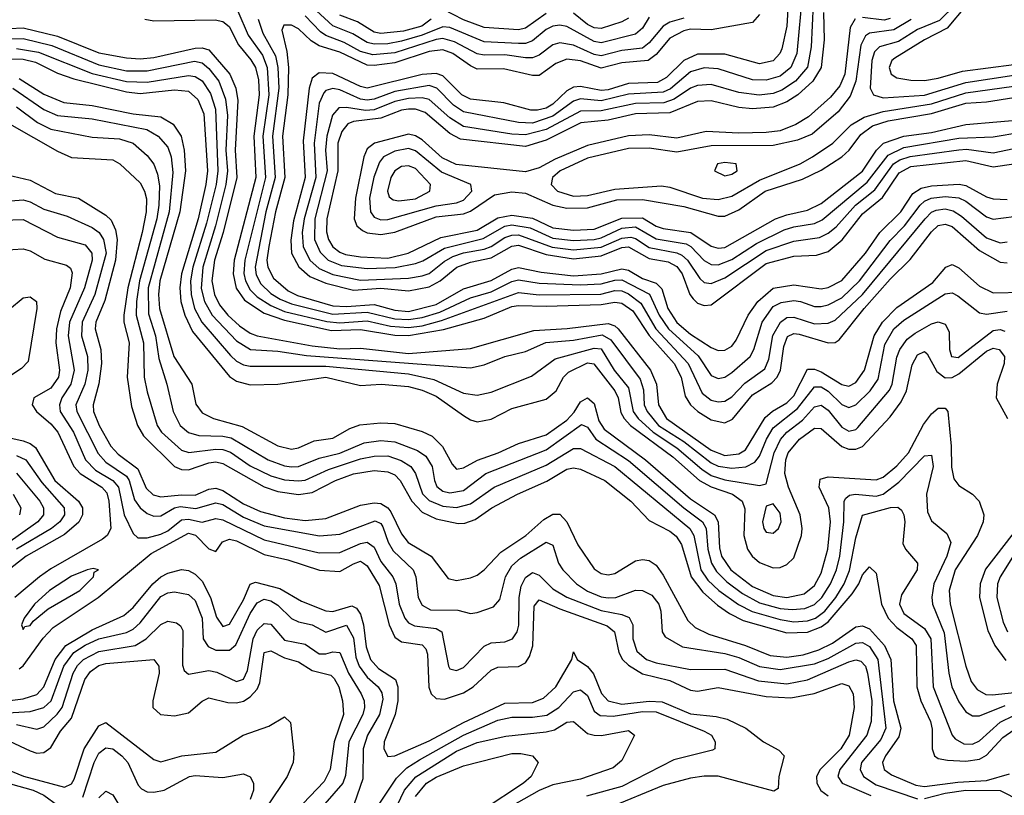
# Model space of a CAD drawing. Header units: inches. Extents: x 501365 to 657855, y 482276 to 547543.
# Tile 356 of 656: x 614580 to 617442, y 496975 to 499229. Entities that reach past the tile are written whole.
import ezdxf

# ---------------------------------------------------------------- set-up
doc = ezdxf.new("R2010")
doc.units = ezdxf.units.IN
doc.header["$MEASUREMENT"] = 0
doc.layers.add('A6419', color=7, linetype='Continuous')

msp = doc.modelspace()

# ---------------------------------------------------------------- linework, layer by layer
at = {"layer": 'A6419', "color": 5}
for points, elevation in [([(617530, 499368.3), (617430, 499365), (617370, 499349.3), (617344.4, 499335.6), (617322.7, 499317.3), (617276.6, 499250), (617253.2, 499226.8), (617190, 499200), (617134.3, 499165.7), (617079.3, 499150), (617064.8, 499135.2), (617056.6, 499110), (617052.5, 499030), (617062.1, 499010), (617090, 499001.7), (617210, 499009.7), (617330, 499046.6), (617470, 499067.2)], 3060), ([(616815.2, 499310), (616810.2, 499210), (616795.7, 499144.3), (616789.7, 499130), (616770, 499108.7), (616730, 499100.5), (616630, 499128.5), (616550, 499128.7), (616510, 499110.6), (616459.6, 499060.4), (616433.8, 499046.2), (616350, 499043.1), (616290, 499024.6), (616270, 499022.9), (616210, 499035), (616190, 499032.8), (616170, 499022), (616130, 498983.6), (616110, 498971.7), (616085.4, 498965.4), (616065.9, 498965.9), (615987.5, 498987.5), (615890, 498997.6), (615865, 499010), (615810, 499065.3), (615790, 499072.8), (615750, 499069), (615590, 499029.4), (615570, 499034.4), (615490, 499072.7), (615450, 499074.2), (615430, 499058.8), (615420.8, 499030), (615403.4, 498876.6), (615409.6, 498770), (615375.6, 498644.4), (615367.7, 498587.7), (615369.7, 498550), (615391, 498511), (615422.9, 498482.9), (615470, 498462.7), (615550, 498442.9), (615630, 498448.9), (615710, 498441.2), (615770, 498452.6), (615802.3, 498470), (615850.1, 498510.1), (615890, 498524.1), (615950, 498536.8), (616010, 498571), (616030, 498573.2), (616110, 498546.2), (616190, 498533.6), (616270, 498542.4), (616330, 498566.6), (616350, 498568.7), (616410, 498535.1), (616465.2, 498525.2), (616490, 498512), (616505.5, 498490), (616528, 498430), (616537.6, 498417.6), (616550, 498405.5), (616570, 498397.9), (616590, 498400.1), (616750, 498520.1), (616830, 498541.3), (616895.8, 498544.2), (616930, 498554.7), (616970.8, 498589.2), (617030, 498664.3), (617088.4, 498711.6), (617136.4, 498783.6), (617170, 498802.1), (617330, 498819.9), (617410, 498801.3), (617470, 498809.8)], 2920), ([(616854.9, 499310), (616838.6, 499130), (616821.4, 499090), (616790, 499064.3), (616750, 499052.7), (616710, 499053.9), (616610, 499085.5), (616570, 499089.2), (616530, 499077.1), (616471.8, 499028.2), (616450, 499018.1), (616350, 499012.7), (616270, 498993.1), (616210, 498998.9), (616190, 498992.4), (616130, 498948.3), (616070, 498928.4), (616030.1, 498930.1), (615870, 498960.8), (615840.6, 498980.6), (615792.2, 499030), (615770, 499037.2), (615670, 499020.5), (615610, 498998), (615590, 498995.1), (615570, 498998.2), (615510, 499025.2), (615490, 499028.8), (615470, 499023.3), (615463.6, 499016.4), (615450, 498986.2), (615435.8, 498870), (615440.3, 498770), (615406.8, 498650), (615401.2, 498610), (615403.6, 498570), (615423.5, 498530), (615450, 498505.4), (615490, 498488.4), (615570, 498472.2), (615710, 498478.1), (615750, 498484.9), (615770, 498491.4), (615813.6, 498526.4), (615839.3, 498540.7), (615870, 498551.4), (615930, 498562.2), (615950.1, 498569.9), (615990, 498596), (616010, 498603), (616030, 498603.4), (616127.6, 498567.6), (616190, 498559.6), (616270, 498567.6), (616330, 498594.1), (616356.4, 498596.4), (616370, 498592.7), (616410, 498567), (616490, 498551.5), (616504.7, 498544.7), (616521.2, 498530), (616556.8, 498476.8), (616570, 498465), (616590, 498462.1), (616630, 498478.2), (616750, 498557.9), (616830, 498584.7), (616904.4, 498595.6), (616930, 498608.5), (616952.8, 498627.2), (617009.7, 498690), (617065.3, 498734.7), (617119.5, 498810), (617138.3, 498821.7), (617168.4, 498831.6), (617310, 498851), (617332.2, 498852.2), (617410, 498842.2), (617470, 498854.4)], 2940), ([(617530, 499322), (617430, 499318.1), (617370, 499301.3), (617331.5, 499270), (617275.8, 499204.2), (617210, 499170), (617123.4, 499116.6), (617114.9, 499110), (617107.2, 499090), (617113.4, 499070), (617130, 499059.5), (617170, 499052.6), (617210, 499052.1), (617250, 499058.6), (617320.5, 499079.5), (617470, 499098.5)], 3080), ([(615213.8, 499253.8), (615243.9, 499183.9), (615285.5, 499125.5), (615299.4, 499090), (615304.3, 499010), (615286.5, 498890), (615294.2, 498770), (615234, 498530), (615231.7, 498491.7), (615235.9, 498470), (615250, 498443.6), (615270, 498423.8), (615310, 498397.8), (615350, 498381.1), (615472.2, 498352.2), (615510, 498348.2), (615590, 498353.5), (615657.9, 498337.9), (615710, 498334.5), (615750, 498339.6), (615805.8, 498354.2), (616030, 498436), (616090, 498429), (616269.2, 498430.8), (616310, 498441.7), (616330, 498441), (616350, 498432.4), (616385.5, 498405.5), (616429, 498330), (616523.3, 498230), (616563.8, 498143.8), (616590, 498123.2), (616610, 498118.4), (616630, 498120.6), (616650, 498133.3), (616687.7, 498172.3), (616745.4, 498214.6), (616757.8, 498242.2), (616769, 498311), (616791.3, 498350), (616810, 498363.2), (616830, 498364.7), (616890, 498344.9), (616930, 498347.2), (616950, 498356.1), (617030, 498430.5), (617211.5, 498650), (617230, 498669.5), (617244.4, 498675.6), (617270, 498678.7), (617293.5, 498673.5), (617317.8, 498657.8), (617390, 498594.4), (617430, 498580.4), (617450, 498582.8)], 2840), ([(616410, 499236), (616390, 499204.3), (616370, 499186.5), (616270, 499161.8), (616250, 499165.3), (616170, 499209), (616150, 499212.7), (616130, 499209.7), (616110, 499199.9), (616070, 499167.2), (616050, 499159.5), (616030, 499159.1), (615930, 499164.6), (615830, 499206.2), (615810, 499208), (615750, 499183.6), (615690, 499166.4), (615650, 499158.6), (615610, 499157.4), (615590, 499162.6), (615547.7, 499187.7), (615490, 499210.8), (615430, 499265.7)], 2840), ([(616886.5, 499273.5), (616880.6, 499150), (616870, 499091.1), (616835, 499050), (616795.7, 499024.3), (616770, 499014.3), (616729.6, 499009.6), (616670, 499017.1), (616590, 499040.6), (616550, 499037.9), (616530, 499029.7), (616482.7, 498997.3), (616452.6, 498987.4), (616370, 498984.9), (616270, 498963.9), (616210, 498963.3), (616110, 498909.2), (616050, 498893.9), (616010, 498895.6), (615870, 498918.7), (615830, 498943.3), (615770, 498996.9), (615750, 499001.5), (615710, 498999.3), (615670, 498991.4), (615610, 498967.1), (615585.2, 498965.2), (615530, 498973.8), (615507.7, 498972.3), (615488.8, 498951.2), (615472.6, 498890), (615468.7, 498850), (615473.1, 498790), (615438.1, 498650), (615437.1, 498590), (615452.9, 498552.9), (615476, 498530), (615514.9, 498514.9), (615590, 498505.3), (615671.5, 498508.5), (615730, 498520), (615752.1, 498527.9), (615814.7, 498565.3), (615927.1, 498592.9), (615990, 498628.7), (616010, 498632.6), (616063.9, 498623.9), (616130, 498594.2), (616190, 498587.6), (616250, 498590.2), (616270, 498594.8), (616330, 498623.2), (616370, 498627.1), (616430, 498592.1), (616517, 498577), (616530.3, 498570), (616570, 498529.2), (616590, 498517.2), (616610, 498516), (616650, 498531.5), (616721.5, 498578.5), (616802.2, 498617.8), (616830, 498627.1), (616890, 498636.4), (616912.9, 498647.1), (617043.3, 498756.7), (617104.8, 498835.2), (617150, 498857.2), (617310, 498884), (617410, 498888.1), (617490, 498901.9)], 2960), ([(616916.7, 499250), (616918.2, 499170), (616910, 499090), (616885.2, 499050), (616841.6, 499010), (616810, 498990), (616770, 498974.8), (616710, 498970), (616670, 498973.9), (616590, 498993.2), (616550, 498990.9), (616470, 498957.7), (616370, 498954.9), (616290, 498937), (616211.4, 498928.6), (616110, 498878.4), (616050, 498860.4), (615861.6, 498881.6), (615830, 498898.5), (615758.9, 498959), (615730, 498968.6), (615710, 498969), (615690, 498966.2), (615630, 498942.4), (615550, 498932.7), (615534, 498926), (615516, 498904), (615504.8, 498870), (615504.1, 498790), (615472.4, 498650), (615471.9, 498611.9), (615477.7, 498590), (615490, 498568.9), (615510, 498553.3), (615526.7, 498546.8), (615570, 498539.8), (615650, 498536.1), (615709.5, 498550), (615804.2, 498595.8), (615910, 498617.5), (615970, 498652.5), (616010, 498660.8), (616070, 498652), (616130, 498623.7), (616190, 498617.1), (616250, 498620.1), (616330, 498651.9), (616390, 498653.4), (616430, 498628.9), (616450, 498621.7), (616530.3, 498610.3), (616590, 498570.3), (616610, 498564.4), (616630, 498566.4), (616776.9, 498650), (616810, 498662), (616870, 498674.9), (616910, 498694.2), (617030, 498789), (617070.1, 498849.9), (617090.7, 498870), (617150, 498889.9), (617230, 498901.3), (617330, 498923.8), (617510, 498939.2)], 2980), ([(616110, 499246.5), (616050, 499204.1), (616030, 499199.2), (615930, 499205.9), (615870, 499228), (615810, 499258.9)], 2820), ([(614943.8, 499230), (614970, 499225.1), (615147.9, 499227.9), (615170, 499223.6), (615188.8, 499208.8), (615215.5, 499155.5), (615252.1, 499112.1), (615264.8, 499090), (615273.6, 499053.6), (615275.6, 499010), (615259.9, 498890), (615265.9, 498770), (615203.6, 498530), (615200, 498490), (615209, 498449), (615233.7, 498413.7), (615290, 498376.4), (615350, 498355.2), (615485.8, 498325.8), (615570, 498328.7), (615670, 498312.4), (615710, 498311), (615811.5, 498328.5), (615930, 498361.8), (616010, 498394.9), (616030, 498398.7), (616110, 498396.5), (616270, 498401.3), (616310, 498408.2), (616330, 498405.5), (616362.3, 498382.3), (616410, 498310.7), (616482.6, 498230), (616502.4, 498190), (616514.6, 498134.6), (616529.5, 498110), (616550.8, 498090), (616590, 498065.8), (616630, 498057), (616652.3, 498067.7), (616710, 498139), (616766.2, 498173.8), (616782.1, 498190), (616791.7, 498210), (616801.2, 498278.8), (616811.7, 498308.3), (616830, 498316.7), (616845.4, 498314.6), (616930, 498289.8), (616950, 498291.1), (616961.8, 498298.2), (617034.9, 498390), (617110, 498474.4), (617168.2, 498531.8), (617230, 498612.7), (617250, 498630.8), (617270, 498634.9), (617290, 498628), (617370, 498557.8), (617430, 498524.4), (617450, 498522.4)], 2820), ([(615272.7, 499230), (615286.7, 499190), (615323.3, 499123.3), (615330.5, 499090), (615332.8, 499030), (615314.9, 498890), (615322.5, 498770), (615295.3, 498670), (615263.9, 498510), (615267.2, 498487.2), (615281, 498461), (615310, 498433.6), (615336.5, 498416.5), (615370, 498402.9), (615490, 498372.8), (615590, 498378.5), (615670, 498359.4), (615710, 498357.2), (615750, 498363.6), (615800.9, 498379.1), (615890, 498420.2), (615950, 498438.2), (616010, 498467.9), (616030, 498473.3), (616090, 498463.6), (616210, 498457.9), (616270, 498460.8), (616310, 498472.2), (616330, 498473), (616411, 498431), (616438.3, 498370), (616465.7, 498330), (616551.6, 498251.6), (616590, 498195.2), (616610, 498185.8), (616630, 498190.4), (616650, 498203.1), (616703.5, 498250), (616713.7, 498270), (616738.1, 498350), (616770, 498395.1), (616793.5, 498406.5), (616830, 498412.8), (616850, 498410), (616890, 498394.9), (616910, 498394.9), (616930, 498399.8), (616970, 498420.9), (617021.5, 498470), (617110, 498587.5), (617152.2, 498630), (617197, 498690), (617210, 498701.8), (617229.7, 498710.3), (617270, 498715), (617310, 498711.3), (617330, 498701.4), (617390, 498655.7), (617410, 498649.4), (617470, 498656.4)], 2860), ([(616730, 499243.9), (616710, 499220.4), (616590, 499199.6), (616530, 499200.7), (616510, 499196.8), (616470, 499174.6), (616430, 499127.1), (616406.4, 499110), (616330, 499103.4), (616270, 499087.9), (616210, 499109.2), (616170, 499113.7), (616138.5, 499101.5), (616090, 499066.2), (616070, 499066.1), (615986.1, 499086.1), (615910, 499085.3), (615890, 499094.2), (615839.3, 499130), (615810, 499141.6), (615770, 499136.4), (615670, 499103.3), (615610, 499095.4), (615590, 499096.9), (615510, 499134), (615450, 499153.2), (615427.2, 499167.2), (615390, 499202.1), (615370, 499212.8), (615347.6, 499212.4), (615342.1, 499197.9), (615356.7, 499136.7), (615360.8, 499090), (615359.2, 499010), (615343.8, 498890), (615350.5, 498770), (615323.4, 498670), (615303.5, 498570), (615298.5, 498530), (615300.6, 498510), (615317.7, 498477.7), (615360.4, 498440.4), (615387.6, 498427.6), (615490, 498397.6), (615530, 498395), (615610, 498400.7), (615670, 498384.5), (615710, 498380.7), (615790, 498401.3), (615870, 498446.5), (615950, 498470.9), (616010, 498503.6), (616030, 498508.7), (616095.2, 498495.2), (616190, 498484.2), (616270, 498489.9), (616330, 498505.2), (616350, 498500.5), (616390, 498476.4), (616430, 498463.5), (616446.3, 498446.3), (616463.5, 498390), (616490, 498348.7), (616530, 498315), (616590, 498276.6), (616610, 498267.3), (616630, 498268), (616650, 498280.5), (616662.9, 498297.1), (616697.5, 498370), (616725.4, 498410), (616770, 498448.3), (616830, 498458.1), (616910, 498446.3), (616930.1, 498450.1), (616970, 498470.9), (617038.9, 498550), (617080.2, 498610), (617140.8, 498670), (617176.3, 498723.7), (617200.5, 498739.5), (617230, 498745.7), (617310.9, 498750.9), (617330, 498746.7), (617390, 498713.6), (617410, 498708.1), (617450, 498706.3)], 2880), ([(616510, 499232.8), (616470, 499221.4), (616450, 499209.9), (616410, 499161.2), (616390, 499145.6), (616330, 499139), (616270, 499123.6), (616250, 499127.7), (616190, 499155.1), (616150, 499161.8), (616130, 499155.7), (616090, 499125.9), (616070, 499118), (616050, 499117.7), (615990, 499126.6), (615930, 499125.4), (615910, 499129.1), (615844, 499164), (615810, 499173.9), (615790, 499171.3), (615670, 499132.4), (615606.4, 499126.4), (615570, 499135.9), (615522.6, 499162.6), (615470, 499182.3), (615453.7, 499193.7), (615410, 499239.5)], 2860), ([(615775.9, 499230), (615748.3, 499210), (615695.7, 499195.7), (615630, 499188.2), (615610, 499192.5), (615562.1, 499222.1), (615510, 499241.6)], 2820), ([(617008.4, 499231.6), (616993.8, 499206.2), (616978.3, 499070), (616963.9, 499036.1), (616936.8, 499003.2), (616873.3, 498946.8), (616836.1, 498923.9), (616790, 498906.2), (616750, 498900.5), (616670, 498899), (616575.8, 498904.2), (616490, 498884.9), (616410, 498893.9), (616350, 498890.8), (616230, 498863.2), (616136.5, 498823.5), (616090, 498798.5), (616050, 498786.6), (615848.3, 498808.3), (615807.5, 498827.5), (615750, 498879.6), (615730, 498891.4), (615710, 498896.2), (615611.5, 498870), (615590, 498853.6), (615579.9, 498830), (615556.1, 498710), (615551.8, 498650), (615559.8, 498630), (615576, 498616), (615590, 498609.6), (615630, 498604.4), (615670, 498611.5), (615790, 498655.9), (615870, 498664.7), (615890, 498672.2), (615960.4, 498719.6), (616010, 498729), (616050, 498725), (616130, 498690), (616170, 498680.8), (616230, 498682.4), (616315.2, 498704.8), (616390, 498705.9), (616510, 498686.1), (616610, 498657.5), (616630, 498657.6), (616670, 498676.7), (616746.8, 498730), (616855.1, 498764.9), (616910, 498791.2), (616970, 498830), (616990.7, 498849.3), (617025.3, 498894.7), (617059.3, 498920.7), (617104.8, 498935.2), (617230, 498956.5), (617330, 498986), (617390, 498989.9), (617470, 499002.9)], 3020), ([(617170.8, 499229.2), (617121, 499199), (617050, 499190), (617038.6, 499181.4), (617025.1, 499154.9), (617010, 499050), (616993.5, 499006.5), (616959, 498961), (616883.6, 498896.4), (616841.2, 498878.8), (616770, 498863.3), (616590, 498862.5), (616490, 498844.2), (616410, 498855.5), (616350, 498854.1), (616230, 498826), (616150.5, 498790), (616128.9, 498770), (616124.4, 498750), (616143.4, 498730), (616190, 498716), (616230, 498717.5), (616310, 498735.8), (616445.6, 498745.6), (616470, 498742.2), (616564.2, 498710), (616610, 498706.6), (616650, 498715.7), (616730, 498762.3), (616848.3, 498810), (616884.7, 498830), (616943.4, 498870), (616997.2, 498922.8), (617034.4, 498945.6), (617090, 498962.1), (617230, 498984.5), (617330, 499016.3), (617470, 499035.2)], 3040), ([(616350, 499233.3), (616330, 499222.5), (616270, 499202.9), (616250, 499205), (616230, 499214.8), (616190, 499247.6)], 2820), ([(617110, 499232.3), (617092.5, 499227.5), (617030, 499235.4)], 3020), ([(614550, 499203), (614590, 499205), (614690, 499181), (614810, 499132), (614890, 499117.6), (614930, 499115.3), (614970, 499119.3), (615090, 499146.3), (615110, 499147.4), (615130, 499141.6), (615190.3, 499070), (615207.9, 499030), (615213.9, 498993.9), (615206.4, 498850), (615210.7, 498770), (615171, 498610), (615145.6, 498530), (615138.3, 498470), (615145.9, 498430), (615160.4, 498400.4), (615184.4, 498370), (615218.7, 498338.7), (615250, 498317.5), (615270, 498310.5), (615430, 498280.7), (615510, 498272.8), (615570, 498274.3), (615710, 498258.6), (615890, 498273.4), (616074.2, 498325.8), (616171.5, 498331.5), (616290, 498345.6), (616310, 498339.1), (616319.9, 498330), (616413.1, 498210), (616430.8, 498170), (616436.5, 498110), (616460.3, 498070), (616590, 497978.2), (616630, 497962.8), (616670, 497967.3), (616690, 497979.3), (616747.3, 498072.7), (616768.6, 498091.4), (616810, 498115.9), (616830, 498136), (616870, 498213.1), (616890, 498213.7), (616910, 498205.1), (616970, 498168.3), (616990, 498163.8), (617010, 498174.1), (617035.2, 498210), (617063.4, 498310), (617087.6, 498350), (617130, 498392.5), (617234.7, 498465.3), (617272.3, 498510), (617290, 498517.2), (617310, 498508.1), (617370, 498454.5), (617410, 498435), (617497.4, 498437.4)], 2780), ([(614550, 499173.4), (614590, 499174), (614673.3, 499153.3), (614810, 499097.3), (614890, 499080.3), (614950, 499079.8), (615088, 499108), (615110, 499103.1), (615130, 499087.2), (615158.5, 499050), (615178, 498998), (615183.7, 498950), (615179.1, 498850), (615183.9, 498790), (615178.9, 498750), (615148.7, 498630), (615112.4, 498510), (615107.7, 498447.7), (615117, 498410), (615139.4, 498370), (615210, 498296), (615250.4, 498270.4), (615330, 498265.3), (615413.3, 498253.3), (615890, 498217), (615930, 498226.3), (615989.8, 498250), (616050, 498264.2), (616109.5, 498290.5), (616190, 498297.2), (616272.6, 498312.6), (616298.6, 498298.6), (616383.8, 498183.8), (616393.6, 498153.6), (616395.4, 498110), (616403.7, 498090), (616436.6, 498050), (616510, 498002.9), (616590, 497940.8), (616610, 497931.3), (616650, 497925.4), (616690.3, 497929.7), (616716.8, 497943.2), (616730, 497960.5), (616750.6, 498010), (616770, 498042.5), (616841.3, 498098.8), (616890, 498162.2), (616910, 498161.8), (616930, 498148.9), (616970, 498110.6), (616990, 498101.9), (617010, 498109.7), (617051.9, 498150), (617075.8, 498184.2), (617095.2, 498284.8), (617121.2, 498330), (617150, 498356.1), (617270, 498431.9), (617290, 498434.9), (617306.5, 498426.5), (617370, 498376.9), (617390, 498373.4), (617450, 498381.4)], 2760), ([(614570, 499145.1), (614634.5, 499134.5), (614790, 499072.6), (614890, 499048.8), (614950, 499046.7), (615070, 499066.6), (615090, 499063.2), (615110, 499050.6), (615134.4, 499014.4), (615148.8, 498968.8), (615155.4, 498790), (615150.5, 498750), (615122.9, 498637.1), (615083.2, 498510), (615076.3, 498470), (615077.8, 498430), (615088.3, 498390), (615109.6, 498349.6), (615192.8, 498252.8), (615210, 498236.4), (615230, 498225.6), (615250, 498221.6), (615470, 498221.7), (615710, 498199.3), (615783.6, 498183.6), (615870, 498143.1), (615910, 498137.7), (615950, 498146.7), (616067.4, 498192.6), (616136.7, 498243.3), (616250, 498274.4), (616270, 498271.9), (616307.7, 498210), (616350, 498158.7), (616363.3, 498090), (616377.6, 498070), (616420.9, 498030), (616490, 497984.3), (616562.5, 497922.5), (616590, 497904.5), (616630, 497891.6), (616730, 497875.3), (616750, 497880.2), (616773, 497970), (616791, 498009), (616810.1, 498029.9), (616855, 498065), (616890, 498104.2), (616910, 498109.1), (616930, 498094.5), (616970, 498045.1), (616990, 498033.3), (617010, 498037.8), (617016.3, 498043.7), (617107.9, 498152.1), (617116.5, 498170), (617130, 498248.1), (617138.3, 498270), (617159.9, 498300.1), (617182.6, 498317.4), (617230, 498345.2), (617250, 498350.5), (617270, 498343.7), (617281.6, 498321.6), (617283, 498270), (617288.5, 498250), (617307.6, 498247.6), (617410, 498325.4), (617430, 498329), (617443.7, 498323.7)], 2740), ([(614535.4, 499115.4), (614590, 499114.4), (614625.5, 499105.5), (614690, 499073.1), (614736.8, 499056.8), (614890, 499019), (614930, 499014.7), (615030, 499025.2), (615070, 499020.6), (615097.2, 498997.2), (615115.2, 498955.2), (615125.8, 498790), (615121.2, 498750), (615098.8, 498650), (615050.3, 498490), (615045.6, 498450), (615048.4, 498410), (615060.1, 498370), (615082.4, 498322.4), (615190, 498191.9), (615210, 498178.6), (615250, 498167.4), (615330.1, 498170.1), (615470, 498190.2), (615570, 498166.1), (615630.2, 498169.8), (615710, 498162.5), (615750, 498151.8), (615790, 498134.5), (615870, 498078.3), (615890, 498066), (615910, 498060.6), (615950, 498068.3), (616010, 498099.4), (616110, 498125.7), (616139.1, 498150), (616160.8, 498190), (616175.1, 498204.9), (616230, 498232.1), (616248.6, 498228.6), (616309.9, 498149.9), (616319.3, 498130), (616327.3, 498087.3), (616336.6, 498070), (616355.8, 498050), (616478.4, 497958.4), (616556, 497890), (616590, 497870.9), (616652.1, 497850), (616680.1, 497830), (616687.6, 497807.6), (616684.4, 497730), (616695.7, 497690), (616709.5, 497670), (616730, 497651.6), (616770, 497635.8), (616790, 497637.4), (616810, 497645.6), (616830, 497665), (616852.6, 497730), (616854.5, 497750), (616848.7, 497790), (616814.5, 497870), (616804.1, 497910), (616807.2, 497950), (616814.1, 497970), (616846.2, 498010), (616890, 498041.4), (616910, 498040.8), (616970, 497988.3), (616990, 497981.2), (617010, 497981.3), (617030, 497988.2), (617110, 498074.6), (617142.1, 498117.9), (617157.9, 498150), (617174.5, 498225.5), (617190, 498254.6), (617210, 498264.4), (617218, 498258), (617246.2, 498206.2), (617270, 498187.8), (617290, 498189.3), (617310, 498199.8), (617390, 498265.4), (617410, 498274.3), (617426.9, 498270), (617442.4, 498250), (617441.9, 498230), (617421.7, 498170), (617418.4, 498130), (617451.5, 498070)], 2720), ([(614578.2, 499058.2), (614650, 499011.9), (614708, 498988), (614790, 498979), (614910, 498954.9), (614990, 498946.4), (615025.5, 498925.5), (615048.7, 498890), (615057.6, 498850), (615062, 498790), (615045.7, 498670), (614987.3, 498470), (614983.2, 498430), (614985.7, 498390), (615028.2, 498250), (615079.9, 498170), (615091.8, 498111.8), (615110, 498086.8), (615142.8, 498070), (615226.6, 498046.6), (615330, 497990.5), (615370, 497980.7), (615390, 497984.6), (615435.3, 498004.7), (615490, 498012.9), (615539.1, 498040.9), (615568.8, 498051.2), (615630, 498057.5), (615670, 498055.4), (615750, 498032.3), (615778.8, 498018.8), (615808.8, 497988.8), (615837, 497937), (615850, 497922.8), (615870, 497926.2), (615911, 497949), (615970.3, 497969.7), (616030, 497997.4), (616110, 498022.8), (616170, 498064.6), (616192, 498088), (616210, 498117.9), (616230, 498130.1), (616250, 498113.7), (616263.5, 498063.5), (616278.6, 498038.6), (616399, 497950), (616530, 497836.4), (616599.5, 497790), (616609.9, 497769.9), (616613.9, 497693.9), (616619.6, 497670), (616647.3, 497630), (616710, 497581.4), (616770, 497555.2), (616810, 497550.2), (616859.9, 497560.1), (616890, 497584.3), (616910, 497620.4), (616929.2, 497690), (616937, 497770), (616931.5, 497810), (616903.5, 497870), (616906.7, 497893.3), (616930, 497900.3), (617070, 497892), (617090, 497899.3), (617130, 497932.6), (617163.4, 497970), (617207.2, 498052.8), (617230, 498083.3), (617250, 498099.7), (617270, 498099.6), (617277.4, 498090), (617287.6, 497990), (617288.2, 497928.2), (617295.1, 497895.1), (617310, 497875.3), (617349.6, 497849.6), (617368.5, 497830), (617382.9, 497790), (617380.7, 497770), (617363.9, 497730), (617299.2, 497630), (617282, 497570), (617284.3, 497530), (617330.6, 497350), (617346.1, 497306.1), (617362.7, 497282.7), (617388.4, 497268.4), (617407, 497267), (617490, 497275.8)], 2680), ([(614559.7, 499030), (614650, 498967.4), (614690, 498950.5), (614790, 498940.7), (614949.4, 498910), (614981.9, 498890), (615010, 498857.9), (615019.7, 498830), (615025.1, 498785.1), (615014.5, 498670), (614953.4, 498450), (614953.9, 498373.9), (614974.7, 498310), (614983.9, 498243.9), (615007.2, 498170), (615025.4, 498090), (615046.7, 498050), (615070, 498029.1), (615100.2, 498020.2), (615170, 498019), (615194.2, 498014.2), (615302.1, 497950), (615350, 497932.5), (615370, 497929.8), (615390, 497930.8), (615450, 497954.6), (615510, 497969.1), (615580.9, 497999.1), (615630, 498006.1), (615670, 498002), (615736.6, 497976.6), (615760.5, 497960.5), (615779.1, 497930), (615785.2, 497890), (615792.4, 497872.4), (615810, 497858.9), (615830, 497853.6), (615870, 497861.2), (615935, 497910), (616110, 497978.7), (616212.9, 498052.9), (616230, 498045), (616254.3, 498010), (616350, 497947.8), (616510.6, 497810.6), (616564.5, 497770), (616575.1, 497750), (616580.5, 497690), (616590.6, 497650), (616605.4, 497625.4), (616635.5, 497595.5), (616681.3, 497561.3), (616730, 497534.3), (616790, 497517.7), (616825.5, 497514.5), (616862.4, 497517.6), (616890, 497529.2), (616911.9, 497550), (616937.2, 497590), (616954.4, 497630), (616964.1, 497670), (616975.7, 497770), (616976.2, 497830), (616981.1, 497838.9), (616992.4, 497847.6), (617009.7, 497850.3), (617070, 497844.7), (617090.2, 497849.8), (617135.1, 497884.9), (617210, 497961.8), (617230, 497963.2), (617234.9, 497930), (617215.4, 497850), (617218.9, 497798.9), (617230, 497772.9), (617275.3, 497735.3), (617286.5, 497710), (617274.6, 497670), (617237.1, 497590), (617231.2, 497551.2), (617233.2, 497530), (617267.4, 497447.4), (617280.8, 497330), (617289.8, 497290), (617310, 497246.6), (617330, 497218), (617350, 497206.1), (617370, 497205.9), (617444.4, 497235.6)], 2660), ([(614570, 498975.5), (614631.3, 498930), (614670, 498910.5), (614790, 498887.4), (614870, 498882.8), (614910, 498870.4), (614950, 498834.5), (614969.3, 498809.3), (614980.3, 498780.3), (614985.9, 498745.9), (614984.6, 498690), (614978.3, 498650), (614928, 498470), (614918.9, 498410), (614918.6, 498370), (614939.7, 498290), (614941.8, 498190), (614950, 498147.1), (614979, 498050), (614992.1, 498030), (615050, 497978.1), (615071.1, 497971.1), (615150, 497981), (615170, 497979.6), (615192.2, 497972.2), (615250, 497932.4), (615310, 497903.1), (615350, 497892), (615390, 497888.6), (615410, 497890.9), (615477.9, 497922.1), (615570, 497952.5), (615610, 497960.2), (615650, 497961.3), (615688.3, 497948.3), (615716.7, 497930), (615730.6, 497910), (615751, 497851), (615770, 497831.7), (615810, 497814.8), (615850, 497810.9), (615890, 497821.7), (615958.6, 497870), (616110, 497934.1), (616190, 497982.8), (616210, 497982.4), (616310, 497930.3), (616528, 497750), (616539.1, 497730), (616559.8, 497630), (616579.9, 497599.9), (616612.2, 497570), (616669.1, 497529.1), (616709, 497509), (616790, 497486), (616830, 497479.6), (616870, 497481.8), (616892.8, 497490), (616920.1, 497510), (616952.4, 497550), (616976.8, 497590), (616991.8, 497628.2), (617010, 497723.6), (617030, 497788.7), (617110.9, 497810.9), (617132.2, 497812.2), (617143.3, 497803.3), (617150.1, 497790.1), (617152.6, 497770), (617147, 497707), (617154.4, 497690), (617190.1, 497650), (617188.9, 497630), (617142.9, 497557.1), (617137.7, 497530), (617150, 497503), (617210, 497460.2), (617228.1, 497430), (617235.2, 497290), (617290, 497150.2), (617299.1, 497139.1), (617324.7, 497124.7), (617350, 497123.5), (617370, 497132.9), (617430, 497187.2), (617470, 497206.7)], 2640), ([(614550, 498926.1), (614690, 498846.5), (614730, 498828.2), (614850, 498821.1), (614871.3, 498810), (614930, 498755), (614942.9, 498730), (614947.9, 498707.9), (614946.9, 498670), (614936.2, 498610), (614893.7, 498450), (614882.1, 498370), (614882.9, 498350), (614898.3, 498290), (614892.6, 498190), (614905.2, 498105.2), (614922.6, 498050), (614939.8, 498019.8), (615030, 497930.7), (615050, 497921.6), (615070, 497920.8), (615130, 497941.3), (615150, 497943.8), (615170, 497939.5), (615290, 497871.8), (615330, 497857.8), (615390, 497848.9), (615430, 497854.9), (615497.8, 497890), (615550, 497908.9), (615610, 497918.5), (615650, 497915.2), (615670, 497906), (615686, 497890), (615719.8, 497830), (615750, 497798.1), (615790, 497778.2), (615854.7, 497765.3), (615873.9, 497766.1), (615903.4, 497776.6), (615952.1, 497810), (616026.6, 497850), (616112.6, 497887.4), (616170, 497922.3), (616190, 497926.7), (616210, 497922.8), (616280.4, 497890), (616356.1, 497830), (616410, 497773.5), (616470, 497742.6), (616488, 497728), (616503.4, 497703.4), (616531.4, 497610), (616565.4, 497565.4), (616607.8, 497527.8), (616643.3, 497503.2), (616683.2, 497483.2), (616810, 497447.4), (616870, 497448.8), (616910, 497464.9), (616930, 497479.4), (616999.3, 497560.7), (617019.4, 497590), (617030, 497615.3), (617050, 497638.6), (617070, 497620.9), (617084.7, 497530), (617104.8, 497490), (617130, 497462.7), (617173.2, 497430), (617185.8, 497410), (617188, 497290), (617199, 497250), (617227.9, 497190), (617232.8, 497167.2), (617231.9, 497110), (617238.8, 497090), (617250, 497082.2), (617276.8, 497076.8), (617330, 497074.7), (617370, 497080.3), (617390, 497091.4), (617437.4, 497142.6), (617470, 497165)], 2620), ([(614510, 498785.3), (614610, 498762.7), (614683.9, 498723.9), (614750.5, 498710.5), (614830, 498660.4), (614846, 498646), (614858.4, 498618.4), (614863, 498590), (614858.5, 498530), (614826.9, 498413.1), (614800.8, 498350), (614799.4, 498330), (614815.6, 498270), (614817.6, 498230), (614809.5, 498170.5), (614793.5, 498110), (614794.5, 498090), (614811, 498050), (614845, 497990), (614866.4, 497966.4), (614923.5, 497923.5), (614947.7, 497867.7), (614968, 497848), (614990, 497842.1), (615050, 497848.4), (615090, 497847.1), (615130, 497864.5), (615150, 497867.3), (615170, 497860.4), (615230, 497822.4), (615280.1, 497800.1), (615350, 497781.6), (615410, 497773.7), (615470, 497779.4), (615570, 497817.9), (615610, 497825), (615630, 497823), (615650, 497810.6), (615658.9, 497798.9), (615690, 497734.9), (615709.5, 497709.5), (615775.6, 497670), (615825, 497605), (615850, 497598.9), (615890, 497606.7), (615910, 497615.2), (615930, 497630.1), (615978.3, 497681.7), (616050.8, 497730), (616103.8, 497776.2), (616130, 497791.7), (616150, 497791.9), (616169.8, 497769.8), (616202.6, 497702.6), (616250, 497632.9), (616270, 497619.6), (616290, 497615.7), (616310, 497619.4), (616370, 497656.1), (616390, 497660.4), (616410, 497657.2), (616430, 497644), (616450, 497614.4), (616522.5, 497482.6), (616543, 497463), (616583, 497443), (616689.9, 497409.9), (616761.7, 497381.7), (616810, 497376.9), (616856.9, 497383.1), (616902.4, 497397.6), (616942.5, 497417.5), (617010, 497464.3), (617030, 497467.7), (617050, 497458.8), (617093.5, 497410), (617112.3, 497370), (617120.3, 497250), (617141.4, 497170), (617135.1, 497144.9), (617097.1, 497090), (617088.3, 497070), (617092.8, 497050), (617114.3, 497034.3), (617184.7, 497004.7), (617210, 497000.2), (617306.7, 497013.3), (617390, 497018.2), (617457.3, 497037.3)], 2580), ([(614530, 498700.5), (614590, 498705.5), (614610, 498699.8), (614650, 498677.7), (614717.8, 498657.8), (614790, 498624.6), (614810.3, 498610.3), (614823.5, 498590), (614831, 498550), (614798.4, 498430), (614761.4, 498350), (614759.5, 498310), (614776.8, 498250), (614778, 498210), (614769.2, 498170), (614743.2, 498110), (614746.3, 498090), (614808.3, 497968.3), (614830, 497943.1), (614890, 497902.6), (614898.1, 497890), (614913.9, 497833.9), (614930, 497810.1), (614950, 497793.9), (614970, 497786.5), (614990, 497787.4), (615030, 497810), (615046.1, 497813.9), (615091.5, 497808.5), (615150, 497824.9), (615170, 497819.7), (615230, 497782.8), (615290, 497757.6), (615451.2, 497728.8), (615510, 497733.8), (615612.9, 497772.9), (615630, 497764.8), (615635.6, 497755.6), (615650.6, 497710.6), (615665.2, 497685.2), (615723.1, 497630), (615731.1, 497610), (615738.2, 497550), (615750, 497527.2), (615773.6, 497513.6), (615853, 497513), (615890, 497503.2), (615910, 497505.8), (615957, 497523), (615975.5, 497544.5), (615992.4, 497610), (616010, 497641.5), (616035.6, 497664.4), (616110, 497710.9), (616130, 497701.5), (616145.6, 497650), (616158.6, 497630), (616198.3, 497590), (616230, 497568.5), (616270, 497552.1), (616290, 497548.7), (616312.9, 497550), (616370, 497571.2), (616390, 497570.5), (616417, 497557), (616437.5, 497530), (616443.8, 497510), (616447.8, 497450), (616455.8, 497435.8), (616506.6, 497406.6), (616630, 497387.2), (616670, 497375.8), (616730, 497349.8), (616790, 497341), (616890, 497357.1), (616930, 497372.6), (617010, 497417.2), (617030, 497419), (617050, 497407.5), (617074.2, 497370), (617097.9, 497170), (617082.8, 497137.2), (617026.8, 497070), (617022.9, 497050), (617032.6, 497030), (617070, 497005.6), (617190, 496965.2)], 2560), ([(614530, 498646.2), (614590, 498647.8), (614690, 498597), (614770, 498574.6), (614789, 498550), (614790, 498530), (614768, 498450), (614724.6, 498350), (614720.6, 498310), (614737.7, 498210), (614727.9, 498170), (614702.5, 498130), (614695.1, 498110), (614697.8, 498090), (614736.6, 498030), (614771, 497950), (614800, 497920), (614850.9, 497890), (614866.8, 497870), (614883.7, 497790), (614910, 497736), (614923, 497723), (614950, 497722.8), (614990, 497734.2), (615010, 497743.7), (615050, 497775.5), (615070, 497777.2), (615110, 497769.1), (615150, 497779.2), (615170, 497775.9), (615290, 497717.6), (615450, 497679.4), (615510, 497680.3), (615570, 497706.4), (615590.3, 497710.3), (615610, 497696.2), (615630, 497654.2), (615664.9, 497610), (615672.9, 497590), (615683.2, 497530), (615699.2, 497490), (615710, 497476.7), (615727.2, 497467.2), (615790, 497460.1), (615806.8, 497450), (615825.9, 497350), (615830, 497343), (615850, 497337.5), (615870, 497346.4), (615930, 497408.3), (615950, 497417.7), (615990, 497421.1), (616012.5, 497430), (616025.9, 497450), (616030.8, 497469.2), (616031.5, 497550), (616037.3, 497582.7), (616050, 497608), (616070, 497622.5), (616090, 497615), (616130, 497575.2), (616170, 497551), (616270, 497511.9), (616330, 497500.3), (616351.6, 497491.6), (616361.7, 497470), (616362.1, 497430), (616373.6, 497393.6), (616401.8, 497370), (616430, 497359.7), (616530, 497340.3), (616630, 497341.2), (616727.9, 497307.9), (616810, 497298.9), (616870, 497310.3), (616990, 497363), (617010, 497368.5), (617024.7, 497364.7), (617038.9, 497350), (617044.8, 497330), (617057.2, 497250), (617055.4, 497190), (617042.3, 497150), (616964.1, 497050), (616958.3, 497030), (616970.6, 497010.6), (617054.4, 496974.4)], 2540), ([(614530, 498559.1), (614590, 498563.1), (614610, 498556.8), (614653.2, 498533.2), (614715.8, 498515.8), (614727.2, 498507.2), (614732.6, 498492.7), (614726.7, 498450), (614698.8, 498381.3), (614686.3, 498330), (614684.5, 498290), (614695.4, 498210), (614692.5, 498190), (614670, 498158.2), (614621.1, 498130), (614616.3, 498110), (614628.8, 498090), (614670, 498054.5), (614690.8, 498030), (614736.9, 497930), (614755.7, 497910), (614818.5, 497870), (614833.5, 497853.5), (614839, 497830), (614844.2, 497750), (614833.8, 497730), (614820.2, 497719.8), (614670, 497633.3), (614637.7, 497610), (614565.8, 497550)], 2520), ([(614550, 498387.3), (614590, 498420.5), (614610, 498423.9), (614628.8, 498410), (614630, 498390), (614604.6, 498235.4), (614585.2, 498214.8), (614524.8, 498175.2)], 2480), ([(614530, 498018.9), (614590, 498005.3), (614610, 497997.6), (614625.2, 497985.2), (614681.9, 497890), (614750.6, 497830), (614762.3, 497810), (614761.9, 497790), (614751.2, 497768.8), (614710, 497733.2), (614598.2, 497670), (614494.9, 497590)], 2480), ([(614570, 497962.1), (614597.1, 497950), (614643.7, 497883.7), (614708.6, 497810), (614709.5, 497790), (614696, 497770), (614672.3, 497750), (614570.1, 497689.9)], 2460), ([(614570.7, 497910.7), (614638.1, 497830), (614648.9, 497810), (614648.5, 497790), (614632.7, 497770), (614443.5, 497636.5)], 2440), ([(614560.5, 497850), (614583.1, 497810), (614579.3, 497790)], 2420), ([(617493.6, 497770), (617387.5, 497632.5), (617371.7, 497590), (617370, 497550), (617394.4, 497454.4), (617414.9, 497410), (617446.8, 497366.8)], 2720), ([(614577.9, 497342.1), (614590, 497351.3), (614647.9, 497432.1), (614677.5, 497462.5), (614808, 497550), (614962.2, 497677.8), (615070, 497736.3), (615091.2, 497731.2), (615130, 497691.5), (615150, 497683.8), (615168.9, 497711.1), (615190, 497719.2), (615210, 497714.3), (615290, 497675.1), (615359.5, 497659.5), (615451.2, 497628.8), (615510, 497625.3), (615550, 497648.1), (615570, 497655.1), (615579.6, 497650), (615590, 497642), (615624.8, 497584.8), (615654.1, 497470), (615670, 497434.1), (615690, 497421.2), (615750, 497412.1), (615760.3, 497400.3), (615765.5, 497385.5), (615768.9, 497288.9), (615775.8, 497270), (615790, 497256.5), (615814.7, 497254.7), (615870, 497272.7), (615897.8, 497290), (615950, 497338.7), (615970, 497347.7), (616030, 497349.7), (616050, 497360.3), (616061.9, 497378.1), (616071, 497409), (616075.2, 497524.8), (616090, 497543.1), (616150, 497517.1), (616287.9, 497467.9), (616309.1, 497450), (616321.2, 497390), (616332, 497370), (616350, 497352.9), (616390, 497328), (616470, 497308.9), (616530, 497280.5), (616550, 497277.6), (616610, 497287.9), (616750, 497262.3), (616821.8, 497258.2), (616889, 497271), (616970, 497300.1), (616990, 497293.1), (617002.5, 497270), (617005.8, 497230), (616991.5, 497150), (616967.2, 497110), (616906.4, 497050), (616896, 497030), (616897.3, 497010), (616908.8, 496988.8), (616930, 496973.3)], 2520), ([(617490, 497705.8), (617430.1, 497610), (617422.2, 497590), (617420.6, 497550), (617438.5, 497478.5), (617451.4, 497450)], 2740), ([(614528.1, 497248.1), (614590, 497255), (614630, 497268.1), (614650, 497290.1), (614682.6, 497370), (614714.3, 497410), (614790, 497455.9), (614882.4, 497497.6), (614910, 497521.1), (614966.4, 497590), (614990, 497609.6), (615010, 497620.9), (615050, 497631.4), (615070, 497628.5), (615090, 497617.2), (615110, 497597.1), (615134, 497550), (615152.3, 497492.3), (615170, 497465.3), (615190, 497472.7), (615230, 497543), (615250, 497588.7), (615265.3, 497594.7), (615336.4, 497576.4), (615398.7, 497538.7), (615470, 497510.9), (615490, 497509.3), (615545.2, 497525.2), (615558.5, 497518.5), (615570, 497501.2), (615579.3, 497470), (615586.5, 497406.5), (615599.2, 497370), (615623.2, 497343.2), (615671.8, 497311.8), (615679.3, 497290), (615678.6, 497250), (615671.2, 497210), (615639, 497130), (615638.4, 497110), (615650, 497087.6), (615670, 497089.3), (615770, 497133.2), (615870, 497186.8), (615990, 497242.4), (616070, 497245.1), (616102.9, 497257.1), (616138.5, 497290), (616184.6, 497370), (616190, 497391.8), (616200.3, 497370), (616230, 497348.9), (616247.8, 497327.8), (616271, 497271), (616290, 497249.3), (616330, 497239.5), (616410, 497248.9), (616447, 497247), (616530, 497212), (616604, 497204), (616636, 497196), (616690.2, 497170), (616742.3, 497130), (616786.3, 497106.3), (616801.7, 497090), (616786.8, 497030), (616785, 496995), (616772.5, 496987.5), (616610.4, 497030.4), (616570, 497031), (616530, 497024.7), (616450, 497003.1), (616290, 496937.5)], 2480), ([(614510, 497213), (614610, 497218.7), (614650, 497230), (614670.8, 497250), (614707.6, 497350), (614737.3, 497390), (614770, 497411.4), (614810, 497429.5), (614890, 497448.1), (614910, 497458.1), (614930, 497475.8), (614990, 497553), (615010, 497563.5), (615030, 497566), (615070, 497558.2), (615090, 497541), (615109.8, 497490), (615113.3, 497430), (615127.2, 497407.2), (615150, 497397.2), (615190, 497396.9), (615208.1, 497411.9), (615250, 497503.7), (615270, 497534.7), (615290, 497544.6), (615310, 497539.8), (615330, 497527.8), (615370, 497488.9), (615390, 497479.4), (615430, 497470.6), (615470, 497449.4), (615530, 497469.2), (615550, 497432.8), (615556.8, 497376.8), (615566.6, 497350), (615590, 497318.8), (615622.2, 497290), (615632.4, 497272.4), (615634.9, 497254.9), (615625.8, 497210), (615590.5, 497150), (615577.8, 497110), (615576.8, 497023.2), (615551.7, 496950)], 2460), ([(614570, 497180.8), (614630, 497167.3), (614650, 497174.5), (614689.1, 497210.9), (614703.1, 497230), (614735.4, 497330), (614747.9, 497352.1), (614765.5, 497370), (614810, 497392.7), (614915.5, 497410), (614947.1, 497430), (614990, 497471), (615010, 497480.6), (615036, 497476), (615047.5, 497467.5), (615054, 497454), (615052.9, 497352.9), (615057.5, 497337.5), (615070, 497327.3), (615130, 497337.8), (615153.2, 497333.2), (615210, 497306.2), (615230, 497313), (615241.8, 497338.2), (615258.1, 497430), (615270, 497454.7), (615290, 497474.7), (615310, 497472.7), (615350, 497425.8), (615410, 497414.3), (615450, 497386.2), (615470, 497385.8), (615490, 497391.9), (615510, 497390.1), (615535.5, 497330), (615572.5, 497270), (615580.8, 497250), (615581.9, 497230), (615577.1, 497210), (615536.9, 497130), (615526.9, 497033.1), (615518.8, 497010), (615467, 496950)], 2440), ([(614550, 497132.8), (614610, 497104), (614630, 497097.9), (614650, 497099.8), (614670, 497114.1), (614698.4, 497161.6), (614730, 497199.3), (614768.7, 497311.3), (614785.2, 497334.8), (614810, 497352.4), (614830, 497358.3), (614970, 497369.4), (614983.9, 497350), (614984.9, 497330), (614966.7, 497250), (614967.1, 497230), (614989.5, 497209.5), (615030, 497205.6), (615070, 497214.6), (615110, 497248.5), (615130, 497258.4), (615184.4, 497244.4), (615210, 497243.4), (615230, 497248.5), (615250, 497260.8), (615270, 497283.9), (615277.9, 497302.1), (615290, 497390), (615310, 497395.1), (615350, 497374.4), (615390, 497362.5), (615430, 497337.8), (615483.8, 497323.8), (615494.2, 497314.2), (615507.2, 497290), (615518.3, 497250), (615521.3, 497210), (615493.8, 497130), (615482.1, 497050), (615464.4, 497015.6), (615402.5, 496950)], 2420), ([(615610.8, 496929.2), (615674.7, 497025.3), (615705.5, 497054.5), (615741.6, 497078.4), (615870, 497149.5), (615970, 497193.5), (616010, 497202.6), (616070, 497202), (616112, 497208), (616147.1, 497230), (616190, 497275.9), (616210, 497281.8), (616230, 497265.2), (616250, 497219.1), (616266.8, 497206.8), (616304.8, 497204.8), (616390, 497218.7), (616430, 497217.6), (616570, 497161.3), (616590.8, 497150), (616601.7, 497130), (616600.8, 497110), (616594.1, 497105.9), (616481.8, 497078.2), (616330, 497001.1), (616227.8, 496972.2)], 2460), ([(614530, 497056.3), (614591.1, 497031.1), (614710, 496998.6), (614730, 497008.9), (614738.1, 497021.9), (614767.4, 497110), (614810, 497177.1), (614830, 497186.6), (614970, 497078.7), (614990, 497072.6), (615051.3, 497090), (615150, 497100.4), (615228.9, 497150), (615304.4, 497175.6), (615350, 497203.2), (615366.8, 497186.8), (615376.9, 497096.9), (615374.9, 497070), (615357.3, 497030), (615298.1, 496941.9)], 2380), ([(615656.7, 496903.3), (615698.1, 496990), (615731.7, 497028.3), (615850, 497103), (615910, 497128.8), (615992.9, 497147.1), (616110, 497159.4), (616134.2, 497165.8), (616170, 497187.6), (616189.6, 497189.6), (616230, 497154.7), (616250, 497149.7), (616270.7, 497149.3), (616350, 497163), (616367.1, 497150), (616330, 497076.2), (616304.9, 497055.1), (616210, 497021.7), (616130, 497005.9), (616090, 496989), (615984.9, 496930)], 2440), ([(614763.2, 496970), (614795.8, 497070), (614810, 497097.2), (614830, 497112.6), (614850, 497110.4), (614877, 497090), (614894.5, 497070), (614924.3, 497004.3), (614933.5, 496993.5), (614950, 496985.2), (614970, 496984), (614999.8, 496990), (615073.6, 497030), (615090, 497033), (615170, 497026.7), (615230, 497037.6), (615250, 497028.5), (615259.7, 497010), (615259.5, 496990), (615250, 496962.5)], 2360), ([(615730, 496972), (615762.5, 497010), (615790, 497028), (615870, 497060.6), (616010, 497096.8), (616036.9, 497096.9), (616070.4, 497090), (616087.2, 497070), (616066.3, 497030), (616044.4, 497010), (615926.9, 496933.1)], 2420), ([(614510, 497020.1), (614618.5, 496990), (614650, 496975.6), (614690, 496946.6)], 2360), ([(614810, 496967.8), (614830, 496987.4), (614850, 496976), (614867.5, 496947.5)], 2340), ([(617210, 496965.6), (617270, 496980.9), (617330, 496990), (617430, 496988.7), (617546, 496930)], 2560)]:
    msp.add_lwpolyline(points, dxfattribs=dict(at, elevation=elevation))
for points, elevation in [([(615710, 498854.1), (615670, 498847.1), (615637.5, 498830), (615625.4, 498814.6), (615608.9, 498771.1), (615597, 498710), (615599.9, 498670), (615610, 498655.1), (615630, 498647.1), (615650, 498648.2), (615790, 498687.6), (615850, 498696.7), (615870, 498704.5), (615894.1, 498730), (615891, 498750), (615805.8, 498785.8), (615730, 498847.5)], 3040), ([(615710, 498804), (615690, 498801.9), (615670.5, 498789.5), (615658.2, 498770), (615648.7, 498730), (615654.2, 498714.2), (615665.1, 498705.1), (615682, 498702), (615730, 498708.2), (615771.6, 498730), (615773.5, 498750), (615730, 498795.9)], 3060), ([(616630, 498813.4), (616608.7, 498810), (616599.5, 498790), (616630, 498775.4), (616650, 498780.1), (616665.3, 498790), (616663, 498810)], 3060), ([(616770, 497822), (616750, 497815.6), (616738.9, 497770), (616742.9, 497750), (616750, 497739.3), (616770, 497736.6), (616786, 497750), (616793.6, 497770), (616790, 497794.8)], 2740), ([(614793.7, 497633.7), (614776.3, 497630), (614730, 497611.4), (614666.2, 497570), (614623, 497530), (614592.6, 497490), (614585, 497470), (614590, 497457.1), (614594.9, 497465.1), (614610, 497468.8), (614618.7, 497481.3), (614662.8, 497517.2), (614754.7, 497570), (614794.5, 497610), (614796.6, 497623.4), (614809.2, 497630)], 2540)]:
    msp.add_lwpolyline(points, close=True, dxfattribs=dict(at, elevation=elevation))

doc.saveas('drawing.dxf')
